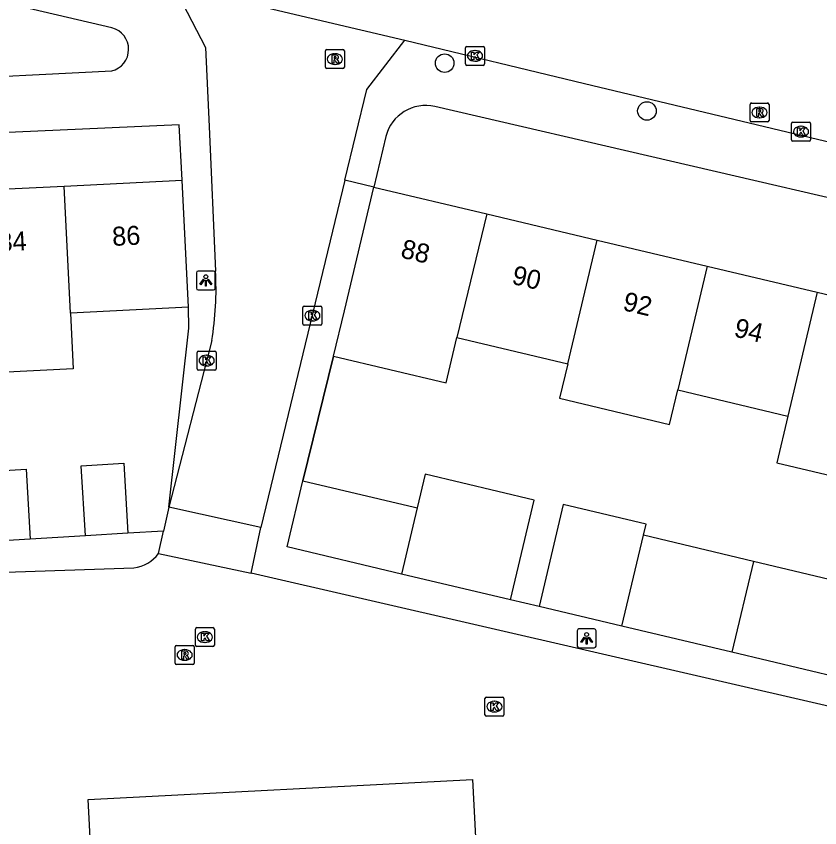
# Model space of a CAD drawing. Extents: x 161084 to 161928, y 385355 to 386522.
# Drawn here: x 161331.43 to 161373.77, y 385813.15 to 385855.89 of the extents above; entities that cross this region are included whole.
import ezdxf

# ---------------------------------------------------------------- set-up
doc = ezdxf.new("R2010")
doc.units = 0
for name, color, linetype in [('IMGEO_Boom', 7, 'Continuous'), ('IMGEO_Kolk', 7, 'Continuous'), ('IMGEO_Lichtpunt', 7, 'Continuous'), ('IMGEO_Muur', 7, 'Continuous'), ('IMGEO_Pand', 7, 'Continuous'), ('IMGEO_Pand_nummerreeks', 7, 'Continuous'), ('IMGEO_Rijbaan_lokaal_open', 7, 'Continuous'), ('IMGEO_Rioolput', 7, 'Continuous'), ('IMGEO_Voetpad_open', 7, 'Continuous')]:
    doc.layers.add(name, color=color, linetype=linetype)

msp = doc.modelspace()

# ---------------------------------------------------------------- linework, layer by layer
at = {"layer": 'IMGEO_Boom'}
for centre in [(161354.006, 385853.416), (161364.66, 385850.897)]:
    msp.add_circle(centre, 0.489, dxfattribs=at)
at = {"layer": 'IMGEO_Kolk'}
for p, q in [((161355.103, 385853.372), (161355.103, 385854.224)), ((161355.178, 385854.298), (161356.03, 385854.298)), ((161355.591, 385854.078), (161355.616, 385854.078)), ((161356.104, 385854.224), (161356.104, 385853.372)), ((161356.03, 385853.298), (161355.178, 385853.298)), ((161355.614, 385853.518), (161355.589, 385853.518)), ((161372.278, 385849.382), (161372.278, 385850.234)), ((161372.353, 385850.308), (161373.205, 385850.308)), ((161373.279, 385850.234), (161373.279, 385849.382)), ((161372.766, 385850.088), (161372.791, 385850.088)), ((161373.205, 385849.308), (161372.353, 385849.308)), ((161372.789, 385849.528), (161372.764, 385849.528)), ((161346.535, 385839.691), (161346.535, 385840.543)), ((161346.61, 385840.617), (161347.462, 385840.617)), ((161347.023, 385840.397), (161347.048, 385840.397)), ((161347.536, 385840.543), (161347.536, 385839.691)), ((161347.462, 385839.617), (161346.61, 385839.617)), ((161347.046, 385839.837), (161347.021, 385839.837)), ((161340.965, 385837.324), (161340.965, 385838.176)), ((161341.04, 385838.25), (161341.892, 385838.25)), ((161341.966, 385838.176), (161341.966, 385837.324)), ((161341.453, 385838.03), (161341.478, 385838.03)), ((161341.476, 385837.47), (161341.451, 385837.47)), ((161341.892, 385837.25), (161341.04, 385837.25)), ((161340.947, 385823.688), (161341.799, 385823.688)), ((161340.872, 385822.762), (161340.872, 385823.614)), ((161341.36, 385823.468), (161341.385, 385823.468)), ((161341.873, 385823.614), (161341.873, 385822.762)), ((161341.383, 385822.908), (161341.358, 385822.908)), ((161341.799, 385822.688), (161340.947, 385822.688)), ((161356.125, 385819.101), (161356.125, 385819.953)), ((161356.2, 385820.027), (161357.052, 385820.027)), ((161356.613, 385819.807), (161356.638, 385819.807)), ((161357.126, 385819.953), (161357.126, 385819.101)), ((161357.052, 385819.027), (161356.2, 385819.027)), ((161356.636, 385819.247), (161356.611, 385819.247))]:
    msp.add_line(p, q, dxfattribs=at)
for points in [[(161355.103, 385853.372), (161355.103, 385854.224)], [(161355.178, 385854.298), (161356.03, 385854.298)], [(161355.424, 385853.998), (161355.547, 385853.998), (161355.547, 385853.847), (161355.677, 385853.998), (161355.841, 385853.998), (161355.695, 385853.847), (161355.848, 385853.598), (161355.696, 385853.598), (161355.611, 385853.762), (161355.547, 385853.695), (161355.547, 385853.598), (161355.424, 385853.598), (161355.424, 385853.998)], [(161356.104, 385854.224), (161356.104, 385853.372)], [(161356.03, 385853.298), (161355.178, 385853.298)], [(161372.278, 385849.382), (161372.278, 385850.234)], [(161372.353, 385850.308), (161373.205, 385850.308)], [(161373.279, 385850.234), (161373.279, 385849.382)], [(161372.599, 385850.008), (161372.722, 385850.008), (161372.722, 385849.857), (161372.852, 385850.008), (161373.016, 385850.008), (161372.87, 385849.857), (161373.023, 385849.608), (161372.871, 385849.608), (161372.786, 385849.772), (161372.722, 385849.705), (161372.722, 385849.608), (161372.599, 385849.608), (161372.599, 385850.008)], [(161373.205, 385849.308), (161372.353, 385849.308)], [(161346.535, 385839.691), (161346.535, 385840.543)], [(161346.61, 385840.617), (161347.462, 385840.617)], [(161346.856, 385840.317), (161346.979, 385840.317), (161346.979, 385840.166), (161347.109, 385840.317), (161347.273, 385840.317), (161347.127, 385840.166), (161347.28, 385839.917), (161347.128, 385839.917), (161347.043, 385840.081), (161346.979, 385840.014), (161346.979, 385839.917), (161346.856, 385839.917), (161346.856, 385840.317)], [(161347.536, 385840.543), (161347.536, 385839.691)], [(161347.462, 385839.617), (161346.61, 385839.617)], [(161340.965, 385837.324), (161340.965, 385838.176)], [(161341.04, 385838.25), (161341.892, 385838.25)], [(161341.966, 385838.176), (161341.966, 385837.324)], [(161341.286, 385837.95), (161341.409, 385837.95), (161341.409, 385837.799), (161341.539, 385837.95), (161341.703, 385837.95), (161341.557, 385837.799), (161341.71, 385837.55), (161341.558, 385837.55), (161341.473, 385837.714), (161341.409, 385837.647), (161341.409, 385837.55), (161341.286, 385837.55), (161341.286, 385837.95)], [(161341.892, 385837.25), (161341.04, 385837.25)], [(161340.947, 385823.688), (161341.799, 385823.688)], [(161340.872, 385822.762), (161340.872, 385823.614)], [(161341.193, 385823.388), (161341.316, 385823.388), (161341.316, 385823.237), (161341.446, 385823.388), (161341.61, 385823.388), (161341.464, 385823.237), (161341.617, 385822.988), (161341.465, 385822.988), (161341.38, 385823.152), (161341.316, 385823.085), (161341.316, 385822.988), (161341.193, 385822.988), (161341.193, 385823.388)], [(161341.873, 385823.614), (161341.873, 385822.762)], [(161341.799, 385822.688), (161340.947, 385822.688)], [(161356.125, 385819.101), (161356.125, 385819.953)], [(161356.2, 385820.027), (161357.052, 385820.027)], [(161357.126, 385819.953), (161357.126, 385819.101)], [(161356.446, 385819.727), (161356.569, 385819.727), (161356.569, 385819.576), (161356.699, 385819.727), (161356.863, 385819.727), (161356.717, 385819.576), (161356.87, 385819.327), (161356.718, 385819.327), (161356.633, 385819.491), (161356.569, 385819.424), (161356.569, 385819.327), (161356.446, 385819.327), (161356.446, 385819.727)], [(161357.052, 385819.027), (161356.2, 385819.027)]]:
    msp.add_lwpolyline(points, dxfattribs=at)
for centre, start, end in [((161355.18, 385854.222), 91.552, 178.448), ((161355.18, 385854.222), 91.552, 178.448), ((161356.028, 385854.222), 1.552, 88.448), ((161356.028, 385854.222), 1.552, 88.448), ((161355.18, 385853.374), 181.552, 268.448), ((161355.18, 385853.374), 181.552, 268.448), ((161356.028, 385853.374), 271.552, 358.448), ((161356.028, 385853.374), 271.552, 358.448), ((161372.355, 385850.232), 91.552, 178.448), ((161372.355, 385850.232), 91.552, 178.448), ((161373.203, 385850.232), 1.552, 88.448), ((161373.203, 385850.232), 1.552, 88.448), ((161372.355, 385849.384), 181.552, 268.448), ((161372.355, 385849.384), 181.552, 268.448), ((161373.203, 385849.384), 271.552, 358.448), ((161373.203, 385849.384), 271.552, 358.448), ((161346.612, 385840.541), 91.552, 178.448), ((161346.612, 385840.541), 91.552, 178.448), ((161347.46, 385840.541), 1.552, 88.448), ((161347.46, 385840.541), 1.552, 88.448), ((161346.612, 385839.693), 181.552, 268.448), ((161346.612, 385839.693), 181.552, 268.448), ((161347.46, 385839.693), 271.552, 358.448), ((161347.46, 385839.693), 271.552, 358.448), ((161341.042, 385838.174), 91.552, 178.448), ((161341.042, 385838.174), 91.552, 178.448), ((161341.89, 385838.174), 1.552, 88.448), ((161341.89, 385838.174), 1.552, 88.448), ((161341.042, 385837.326), 181.552, 268.448), ((161341.042, 385837.326), 181.552, 268.448), ((161341.89, 385837.326), 271.552, 358.448), ((161341.89, 385837.326), 271.552, 358.448), ((161340.949, 385823.612), 91.552, 178.448), ((161340.949, 385823.612), 91.552, 178.448), ((161341.797, 385823.612), 1.552, 88.448), ((161341.797, 385823.612), 1.552, 88.448), ((161340.949, 385822.764), 181.552, 268.448), ((161340.949, 385822.764), 181.552, 268.448), ((161341.797, 385822.764), 271.552, 358.448), ((161341.797, 385822.764), 271.552, 358.448), ((161356.202, 385819.951), 91.552, 178.448), ((161356.202, 385819.951), 91.552, 178.448), ((161357.05, 385819.951), 1.552, 88.448), ((161357.05, 385819.951), 1.552, 88.448), ((161356.202, 385819.103), 181.552, 268.448), ((161356.202, 385819.103), 181.552, 268.448), ((161357.05, 385819.103), 271.552, 358.448), ((161357.05, 385819.103), 271.552, 358.448)]:
    msp.add_arc(centre, 0.0765, start, end, dxfattribs=at)
for centre, major_axis, ratio, start_param, end_param in [((161355.59, 385853.798), (-0.387, 0.002), 0.722429, 4.712389, 7.853982), ((161355.615, 385853.798), (-0.39, 0.002), 0.717154, 1.570796, 4.712389), ((161372.765, 385849.808), (-0.387, 0.002), 0.722429, 4.712389, 7.853982), ((161372.79, 385849.808), (-0.39, 0.002), 0.717154, 1.570796, 4.712389), ((161347.022, 385840.117), (-0.387, 0.002), 0.722429, 4.712389, 7.853982), ((161347.047, 385840.117), (-0.39, 0.002), 0.717154, 1.570796, 4.712389), ((161341.452, 385837.75), (-0.387, 0.002), 0.722429, 4.712389, 7.853982), ((161341.477, 385837.75), (-0.39, 0.002), 0.717154, 1.570796, 4.712389), ((161341.359, 385823.188), (-0.387, 0.002), 0.722429, 4.712389, 7.853982), ((161341.384, 385823.188), (-0.39, 0.002), 0.717154, 1.570796, 4.712389), ((161356.612, 385819.527), (-0.387, 0.002), 0.722429, 4.712389, 7.853982), ((161356.637, 385819.527), (-0.39, 0.002), 0.717154, 1.570796, 4.712389)]:
    msp.add_ellipse(centre, major_axis=major_axis, ratio=ratio, start_param=start_param, end_param=end_param, dxfattribs=at)
at = {"layer": 'IMGEO_Lichtpunt'}
for p, q in [((161341.828, 385842.467), (161341.02, 385842.467)), ((161341.828, 385842.467), (161341.02, 385842.467)), ((161340.926, 385842.372), (161340.926, 385841.565)), ((161340.926, 385842.372), (161340.926, 385841.565)), ((161341.922, 385841.565), (161341.922, 385842.372)), ((161341.922, 385841.565), (161341.922, 385842.372)), ((161341.02, 385841.471), (161341.828, 385841.471)), ((161341.02, 385841.471), (161341.828, 385841.471)), ((161360.986, 385823.526), (161360.986, 385822.719)), ((161360.986, 385823.526), (161360.986, 385822.719)), ((161361.888, 385823.621), (161361.08, 385823.621)), ((161361.888, 385823.621), (161361.08, 385823.621)), ((161361.982, 385822.719), (161361.982, 385823.526)), ((161361.982, 385822.719), (161361.982, 385823.526)), ((161361.08, 385822.625), (161361.888, 385822.625)), ((161361.08, 385822.625), (161361.888, 385822.625))]:
    msp.add_line(p, q, dxfattribs=at)
for points in [[(161341.3, 385842.036), (161341.339, 385842.008), (161341.151, 385841.746), (161341.113, 385841.773), (161341.3, 385842.036)], [(161341.512, 385842.008), (161341.55, 385842.035), (161341.737, 385841.773), (161341.698, 385841.745), (161341.512, 385842.008)], [(161341.402, 385841.988), (161341.449, 385841.988), (161341.449, 385841.666), (161341.402, 385841.666), (161341.402, 385841.988)], [(161361.36, 385823.19), (161361.399, 385823.162), (161361.211, 385822.9), (161361.173, 385822.927), (161361.36, 385823.19)], [(161361.462, 385823.142), (161361.509, 385823.142), (161361.509, 385822.82), (161361.462, 385822.82), (161361.462, 385823.142)], [(161361.572, 385823.162), (161361.61, 385823.189), (161361.797, 385822.927), (161361.758, 385822.899), (161361.572, 385823.162)]]:
    msp.add_lwpolyline(points, dxfattribs=at)
for centre in [(161341.425, 385842.17), (161361.485, 385823.324)]:
    msp.add_circle(centre, 0.0994, dxfattribs=at)
for centre, start, end in [((161341.02, 385842.372), 90, 180), ((161341.02, 385842.372), 90, 180), ((161341.828, 385842.372), 0, 90), ((161341.828, 385842.372), 0, 90), ((161341.02, 385841.565), 180, 270), ((161341.02, 385841.565), 180, 270), ((161341.828, 385841.565), 270, 0), ((161341.828, 385841.565), 270, 360), ((161361.08, 385823.526), 90, 180), ((161361.08, 385823.526), 90, 180), ((161361.888, 385823.526), 0, 90), ((161361.888, 385823.526), 0, 90), ((161361.08, 385822.719), 180, 270), ((161361.08, 385822.719), 180, 270), ((161361.888, 385822.719), 270, 0), ((161361.888, 385822.719), 270, 360)]:
    msp.add_arc(centre, 0.0946, start, end, dxfattribs=at)
at = {"layer": 'IMGEO_Muur'}
msp.add_lwpolyline([(161348.156, 385837.984), (161346.528, 385831.421)], dxfattribs=at)
at = {"layer": 'IMGEO_Pand'}
for points in [[(161333.962, 385846.944), (161340.17, 385847.253)], [(161340.503, 385840.562), (161340.17, 385847.253)], [(161328.019, 385846.648), (161333.962, 385846.944)], [(161334.295, 385840.253), (161333.962, 385846.944)], [(161348.156, 385837.984), (161348.721, 385840.368), (161350.267, 385846.887)], [(161350.267, 385846.887), (161356.234, 385845.473)], [(161356.234, 385845.473), (161354.647, 385838.964)], [(161356.234, 385845.473), (161362.032, 385844.099)], [(161360.487, 385837.58), (161362.032, 385844.099)], [(161362.032, 385844.099), (161367.83, 385842.725)], [(161367.83, 385842.725), (161366.286, 385836.205)], [(161367.83, 385842.725), (161373.629, 385841.35)], [(161373.629, 385841.35), (161372.084, 385834.831)], [(161373.629, 385841.35), (161379.457, 385839.969)], [(161340.503, 385840.562), (161334.295, 385840.253)], [(161334.295, 385840.253), (161334.441, 385837.315), (161328.499, 385837.019)], [(161348.156, 385837.984), (161354.081, 385836.579), (161354.647, 385838.964)], [(161354.647, 385838.964), (161360.487, 385837.58)], [(161360.487, 385837.58), (161360.057, 385835.765), (161365.856, 385834.391), (161366.286, 385836.205)], [(161366.286, 385836.205), (161372.084, 385834.831)], [(161372.084, 385834.831), (161371.5, 385832.368), (161377.298, 385830.994), (161377.882, 385833.457)], [(161335.082, 385828.521), (161334.861, 385832.215), (161337.097, 385832.349), (161337.318, 385828.655)], [(161328.757, 385831.839), (161331.956, 385832.031), (161332.177, 385828.347)], [(161357.476, 385825.146), (161358.722, 385830.401), (161352.984, 385831.762), (161352.564, 385829.99)], [(161351.739, 385826.506), (161345.702, 385827.937), (161346.528, 385831.421)], [(161346.528, 385831.421), (161352.416, 385830.025), (161352.564, 385829.99)], [(161364.473, 385828.551), (161364.612, 385829.139), (161360.253, 385830.176), (161358.978, 385824.807)], [(161352.564, 385829.99), (161351.739, 385826.506)], [(161332.177, 385828.347), (161328.941, 385828.152)], [(161337.318, 385828.655), (161335.082, 385828.521)], [(161363.341, 385823.77), (161364.473, 385828.551)], [(161370.268, 385827.173), (161364.473, 385828.551)], [(161370.268, 385827.173), (161369.136, 385822.392)], [(161376.031, 385825.802), (161370.268, 385827.173)], [(161357.476, 385825.146), (161351.739, 385826.506)], [(161363.341, 385823.77), (161358.978, 385824.807)], [(161369.136, 385822.392), (161363.341, 385823.77)], [(161374.876, 385821.027), (161369.136, 385822.392)], [(161337.206, 385776.693), (161335.232, 385814.645), (161355.473, 385815.698), (161355.789, 385809.619)]]:
    msp.add_lwpolyline(points, dxfattribs=at)
at = {"layer": 'IMGEO_Rijbaan_lokaal_open'}
for points in [[(161339.719, 385857.509), (161351.902, 385854.625)], [(161339.719, 385857.509), (161341.404, 385854.244), (161341.59, 385850.081), (161341.93, 385842.456)], [(161348.747, 385847.248), (161349.906, 385852.028), (161351.902, 385854.625)], [(161351.902, 385854.625), (161361.37, 385852.342), (161406.44, 385841.585), (161439.496, 385833.681), (161487.09, 385822.28), (161490.645, 385821.437), (161540.178, 385809.69), (161553.334, 385806.533), (161560.913, 385804.952), (161564.397, 385804.459), (161572.843, 385803.627), (161581.329, 385803.552), (161583.838, 385803.676), (161586.385, 385803.89), (161616.338, 385805.286)], [(161348.747, 385847.248), (161344.314, 385828.957)], [(161341.732, 385838.8), (161339.47, 385830.037)], [(161339.47, 385830.037), (161339.191, 385828.767)], [(161344.314, 385828.957), (161339.47, 385830.037)], [(161338.931, 385827.588), (161339.191, 385828.767)], [(161343.813, 385826.554), (161344.314, 385828.957)], [(161338.931, 385827.588), (161343.813, 385826.554)], [(161323.076, 385826.337), (161337.637, 385826.831)], [(161380.136, 385818.183), (161343.813, 385826.554)]]:
    msp.add_lwpolyline(points, dxfattribs=at)
for centre, radius, start, end in [((161326.124, 385841.479), 15.836, 350.2618, 3.5383), ((161337.386, 385828.744), 1.929, 277.4631, 323.1929)]:
    msp.add_arc(centre, radius, start, end, dxfattribs=at)
at = {"layer": 'IMGEO_Rioolput'}
for p, q in [((161347.721, 385853.204), (161347.721, 385854.056)), ((161347.796, 385854.13), (161348.648, 385854.13)), ((161348.722, 385854.056), (161348.722, 385853.204)), ((161348.209, 385853.91), (161348.234, 385853.91)), ((161348.648, 385853.13), (161347.796, 385853.13)), ((161348.232, 385853.35), (161348.207, 385853.35)), ((161370.091, 385850.39), (161370.091, 385851.242)), ((161370.166, 385851.316), (161371.018, 385851.316)), ((161370.579, 385851.096), (161370.604, 385851.096)), ((161371.092, 385851.242), (161371.092, 385850.39)), ((161371.018, 385850.316), (161370.166, 385850.316)), ((161370.602, 385850.536), (161370.577, 385850.536)), ((161339.807, 385821.822), (161339.807, 385822.674)), ((161339.882, 385822.748), (161340.734, 385822.748)), ((161340.295, 385822.528), (161340.32, 385822.528)), ((161340.808, 385822.674), (161340.808, 385821.822)), ((161340.318, 385821.968), (161340.293, 385821.968)), ((161340.734, 385821.748), (161339.882, 385821.748))]:
    msp.add_line(p, q, dxfattribs=at)
for points in [[(161347.721, 385853.204), (161347.721, 385854.056)], [(161347.796, 385854.13), (161348.648, 385854.13)], [(161348.722, 385854.056), (161348.722, 385853.204)], [(161348.31, 385853.828), (161348.058, 385853.83), (161348.058, 385853.43)], [(161348.058, 385853.43), (161348.182, 385853.43), (161348.182, 385853.592), (161348.193, 385853.592)], [(161348.236, 385853.749), (161348.182, 385853.749), (161348.182, 385853.668)], [(161348.182, 385853.668), (161348.234, 385853.668)], [(161348.24, 385853.563), (161348.311, 385853.43), (161348.451, 385853.43), (161348.386, 385853.556)], [(161348.648, 385853.13), (161347.796, 385853.13)], [(161370.091, 385850.39), (161370.091, 385851.242)], [(161370.166, 385851.316), (161371.018, 385851.316)], [(161370.68, 385851.014), (161370.428, 385851.016), (161370.428, 385850.616)], [(161371.092, 385851.242), (161371.092, 385850.39)], [(161370.428, 385850.616), (161370.552, 385850.616), (161370.552, 385850.778), (161370.563, 385850.778)], [(161370.606, 385850.935), (161370.552, 385850.935), (161370.552, 385850.854)], [(161370.552, 385850.854), (161370.604, 385850.854)], [(161370.61, 385850.749), (161370.681, 385850.616), (161370.821, 385850.616), (161370.756, 385850.742)], [(161371.018, 385850.316), (161370.166, 385850.316)], [(161339.807, 385821.822), (161339.807, 385822.674)], [(161339.882, 385822.748), (161340.734, 385822.748)], [(161340.396, 385822.446), (161340.144, 385822.448), (161340.144, 385822.048)], [(161340.322, 385822.367), (161340.268, 385822.367), (161340.268, 385822.286)], [(161340.808, 385822.674), (161340.808, 385821.822)], [(161340.144, 385822.048), (161340.268, 385822.048), (161340.268, 385822.21), (161340.279, 385822.21)], [(161340.268, 385822.286), (161340.32, 385822.286)], [(161340.326, 385822.181), (161340.397, 385822.048), (161340.537, 385822.048), (161340.472, 385822.174)], [(161340.734, 385821.748), (161339.882, 385821.748)]]:
    msp.add_lwpolyline(points, dxfattribs=at)
for centre, radius, start, end in [((161347.798, 385854.054), 0.0765, 91.552, 178.448), ((161347.798, 385854.054), 0.0765, 91.552, 178.448), ((161348.646, 385854.054), 0.0765, 1.552, 88.448), ((161348.646, 385854.054), 0.0765, 1.552, 88.448), ((161348.192, 385853.539), 0.0533, 26.0293, 88.6989), ((161348.218, 385853.857), 0.19, 274.7715, 282.9687), ((161348.242, 385853.653), 0.0964, 77.0061, 93.1865), ((161348.256, 385853.71), 0.0378, 276.6634, 79.6772), ((161348.309, 385853.718), 0.109, 350.3612, 89.416), ((161348.307, 385853.718), 0.112, 277.5842, 350.9817), ((161348.291, 385853.503), 0.108, 29.5134, 73.7905), ((161347.798, 385853.206), 0.0765, 181.552, 268.448), ((161347.798, 385853.206), 0.0765, 181.552, 268.448), ((161348.646, 385853.206), 0.0765, 271.552, 358.448), ((161348.646, 385853.206), 0.0765, 271.552, 358.448), ((161370.168, 385851.24), 0.0765, 91.552, 178.448), ((161370.168, 385851.24), 0.0765, 91.552, 178.448), ((161370.679, 385850.904), 0.109, 350.3612, 89.416), ((161371.016, 385851.24), 0.0765, 1.552, 88.448), ((161371.016, 385851.24), 0.0765, 1.552, 88.448), ((161370.562, 385850.725), 0.0533, 26.0293, 88.6989), ((161370.588, 385851.043), 0.19, 274.7715, 282.9687), ((161370.612, 385850.839), 0.0964, 77.0061, 93.1865), ((161370.626, 385850.896), 0.0378, 276.6634, 79.6772), ((161370.677, 385850.904), 0.112, 277.5842, 350.9817), ((161370.661, 385850.689), 0.108, 29.5134, 73.7905), ((161370.168, 385850.392), 0.0765, 181.552, 268.448), ((161370.168, 385850.392), 0.0765, 181.552, 268.448), ((161371.016, 385850.392), 0.0765, 271.552, 358.448), ((161371.016, 385850.392), 0.0765, 271.552, 358.448), ((161339.884, 385822.672), 0.0765, 91.552, 178.448), ((161339.884, 385822.672), 0.0765, 91.552, 178.448), ((161340.328, 385822.271), 0.0964, 77.0061, 93.1865), ((161340.342, 385822.328), 0.0378, 276.6634, 79.6772), ((161340.395, 385822.336), 0.109, 350.3612, 89.416), ((161340.732, 385822.672), 0.0765, 1.552, 88.448), ((161340.732, 385822.672), 0.0765, 1.552, 88.448), ((161340.278, 385822.157), 0.0533, 26.0293, 88.6989), ((161340.304, 385822.475), 0.19, 274.7715, 282.9687), ((161340.393, 385822.336), 0.112, 277.5842, 350.9817), ((161340.377, 385822.121), 0.108, 29.5134, 73.7905), ((161339.884, 385821.824), 0.0765, 181.552, 268.448), ((161339.884, 385821.824), 0.0765, 181.552, 268.448), ((161340.732, 385821.824), 0.0765, 271.552, 358.448), ((161340.732, 385821.824), 0.0765, 271.552, 358.448)]:
    msp.add_arc(centre, radius, start, end, dxfattribs=at)
for centre, major_axis, ratio, start_param, end_param in [((161348.208, 385853.63), (-0.387, 0.002), 0.722429, 4.712389, 7.853982), ((161348.233, 385853.63), (-0.39, 0.002), 0.717154, 1.570796, 4.712389), ((161370.578, 385850.816), (-0.387, 0.002), 0.722429, 4.712389, 7.853982), ((161370.603, 385850.816), (-0.39, 0.002), 0.717154, 1.570796, 4.712389), ((161340.294, 385822.248), (-0.387, 0.002), 0.722429, 4.712389, 7.853982), ((161340.319, 385822.248), (-0.39, 0.002), 0.717154, 1.570796, 4.712389)]:
    msp.add_ellipse(centre, major_axis=major_axis, ratio=ratio, start_param=start_param, end_param=end_param, dxfattribs=at)
at = {"layer": 'IMGEO_Voetpad_open'}
for points in [[(161336.477, 385855.274), (161326.357, 385857.637), (161326.714, 385852.516), (161336.464, 385853.006)], [(161386.576, 385843.385), (161378.321, 385845.368), (161353.49, 385851.125)], [(161340.17, 385847.253), (161340.012, 385850.171), (161313.744, 385848.993), (161294.023, 385847.84)], [(161350.904, 385849.551), (161350.267, 385846.887)], [(161350.267, 385846.887), (161348.747, 385847.248)], [(161339.47, 385830.037), (161340.52, 385839.462), (161340.503, 385840.562)], [(161346.528, 385831.421), (161348.156, 385837.984)], [(161339.191, 385828.767), (161337.318, 385828.655)], [(161335.082, 385828.521), (161332.177, 385828.347)], [(161358.978, 385824.807), (161357.476, 385825.146)]]:
    msp.add_lwpolyline(points, dxfattribs=at)
for centre, radius, start, end in [((161336.187, 385854.142), 1.169, 283.7016, 75.6416), ((161353, 385849.018), 2.163, 76.9143, 165.7402)]:
    msp.add_arc(centre, radius, start, end, dxfattribs=at)

# ---------------------------------------------------------------- texts
at = {"layer": 'IMGEO_Pand_nummerreeks'}
for s, rotation, p in [('86', 2.8484, (161336.512, 385843.787)), ('84', 2.8484, (161330.52, 385843.488)), ('88', 346.6667, (161351.637, 385843.191)), ('90', 346.6667, (161357.492, 385841.804)), ('92', 346.6667, (161363.34, 385840.418)), ('94', 346.6667, (161369.197, 385839.03))]:
    msp.add_text(s, height=1, rotation=rotation, dxfattribs=at).set_placement(p)

doc.saveas('drawing.dxf')
